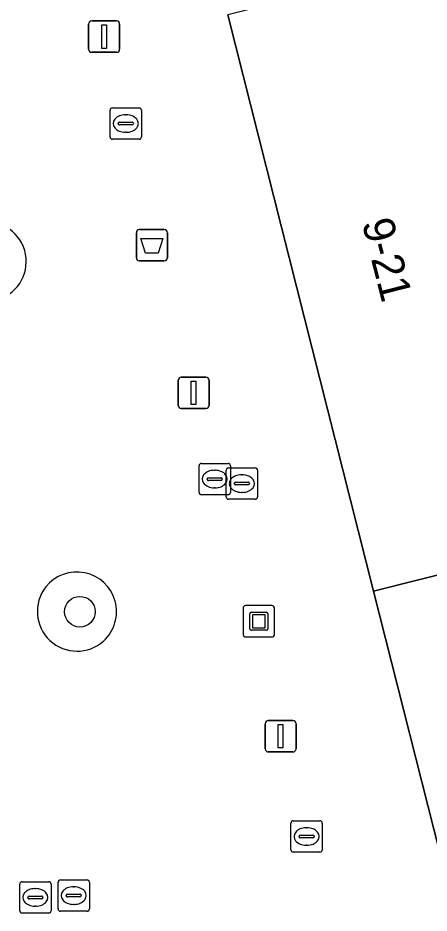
# Model space of a CAD drawing. Extents: x 161087 to 161926, y 382572 to 383873.
# Drawn here: x 161326.49 to 161339.62, y 383465.65 to 383494.21 of the extents above; entities that cross this region are included whole.
import ezdxf

# ---------------------------------------------------------------- set-up
doc = ezdxf.new("R2010")
doc.units = 0
for name, color, linetype in [('IMGEO_Afvalbak', 7, 'Continuous'), ('IMGEO_Boom', 7, 'Continuous'), ('IMGEO_Groenvoorziening', 7, 'Continuous'), ('IMGEO_Kolk', 7, 'Continuous'), ('IMGEO_Kunstobject', 7, 'Continuous'), ('IMGEO_Lichtmast', 7, 'Continuous'), ('IMGEO_Pand', 7, 'Continuous'), ('IMGEO_Pand_nummerreeks', 7, 'Continuous'), ('IMGEO_Rioolput', 7, 'Continuous'), ('IMGEO_Voetgangersgebied_open', 7, 'Continuous')]:
    doc.layers.add(name, color=color, linetype=linetype)

msp = doc.modelspace()

# ---------------------------------------------------------------- linework, layer by layer
at = {"layer": 'IMGEO_Afvalbak'}
for p, q in [((161330.271, 383486.556), (161330.271, 383487.356)), ((161330.271, 383487.356), (161330.271, 383486.556)), ((161330.371, 383487.456), (161331.161, 383487.456)), ((161331.161, 383487.456), (161330.371, 383487.456)), ((161331.261, 383487.356), (161331.261, 383486.556)), ((161331.261, 383486.556), (161331.261, 383487.356)), ((161331.161, 383486.456), (161330.371, 383486.456)), ((161330.371, 383486.456), (161331.161, 383486.456))]:
    msp.add_line(p, q, dxfattribs=at)
msp.add_lwpolyline([(161330.414, 383487.17), (161331.118, 383487.17), (161330.969, 383486.7), (161330.563, 383486.7), (161330.414, 383487.17)], dxfattribs=at)
for centre, start, end in [((161330.371, 383487.356), 90, 180), ((161330.371, 383487.356), 90, 180), ((161331.161, 383487.356), 0, 90), ((161331.161, 383487.356), 360, 90), ((161330.371, 383486.556), 180, 270), ((161330.371, 383486.556), 180, 270), ((161331.161, 383486.556), 270, 0), ((161331.161, 383486.556), 270, 0)]:
    msp.add_arc(centre, 0.1, start, end, dxfattribs=at)
at = {"layer": 'IMGEO_Boom'}
msp.add_circle((161328.468, 383475.264), 0.489, dxfattribs=at)
at = {"layer": 'IMGEO_Groenvoorziening'}
for centre, radius, start, end in [((161325.487, 383486.435), 1.267, 287.9274, 104.1063), ((161328.369, 383475.264), 1.268, 312.4494, 141.5911), ((161328.378, 383475.273), 1.269, 142.1446, 311.8958)]:
    msp.add_arc(centre, radius, start, end, dxfattribs=at)
at = {"layer": 'IMGEO_Kolk'}
for p, q in [((161329.508, 383491.339), (161330.36, 383491.339)), ((161329.433, 383490.413), (161329.433, 383491.265)), ((161329.921, 383491.119), (161329.946, 383491.119)), ((161330.434, 383491.265), (161330.434, 383490.413)), ((161329.692, 383490.833), (161329.692, 383490.845)), ((161330.13, 383490.796), (161329.732, 383490.796)), ((161329.735, 383490.882), (161330.133, 383490.882)), ((161330.176, 383490.845), (161330.176, 383490.833)), ((161329.944, 383490.559), (161329.919, 383490.559)), ((161330.36, 383490.339), (161329.508, 383490.339)), ((161332.272, 383479.069), (161332.272, 383479.921)), ((161332.347, 383479.995), (161333.199, 383479.995)), ((161333.273, 383479.921), (161333.273, 383479.069)), ((161332.76, 383479.775), (161332.785, 383479.775)), ((161332.531, 383479.489), (161332.531, 383479.501)), ((161332.969, 383479.452), (161332.571, 383479.452)), ((161332.574, 383479.538), (161332.972, 383479.538)), ((161333.015, 383479.501), (161333.015, 383479.489)), ((161333.199, 383478.995), (161332.347, 383478.995)), ((161332.783, 383479.215), (161332.758, 383479.215)), ((161335.207, 383467.666), (161335.207, 383468.518)), ((161335.282, 383468.592), (161336.134, 383468.592)), ((161336.208, 383468.518), (161336.208, 383467.666)), ((161335.509, 383468.135), (161335.907, 383468.135)), ((161335.695, 383468.372), (161335.72, 383468.372)), ((161335.466, 383468.086), (161335.466, 383468.098)), ((161335.904, 383468.049), (161335.506, 383468.049)), ((161335.95, 383468.098), (161335.95, 383468.086)), ((161336.134, 383467.592), (161335.282, 383467.592)), ((161335.718, 383467.812), (161335.693, 383467.812)), ((161327.845, 383466.706), (161328.697, 383466.706)), ((161327.77, 383465.78), (161327.77, 383466.632)), ((161328.258, 383466.486), (161328.283, 383466.486)), ((161328.771, 383466.632), (161328.771, 383465.78)), ((161328.029, 383466.2), (161328.029, 383466.212)), ((161328.467, 383466.163), (161328.069, 383466.163)), ((161328.072, 383466.249), (161328.47, 383466.249)), ((161328.513, 383466.212), (161328.513, 383466.2)), ((161328.281, 383465.926), (161328.256, 383465.926)), ((161328.697, 383465.706), (161327.845, 383465.706))]:
    msp.add_line(p, q, dxfattribs=at)
for points in [[(161329.508, 383491.339), (161330.36, 383491.339)], [(161329.433, 383490.413), (161329.433, 383491.265)], [(161330.434, 383491.265), (161330.434, 383490.413)], [(161330.36, 383490.339), (161329.508, 383490.339)], [(161332.272, 383479.069), (161332.272, 383479.921)], [(161332.347, 383479.995), (161333.199, 383479.995)], [(161333.273, 383479.921), (161333.273, 383479.069)], [(161333.199, 383478.995), (161332.347, 383478.995)], [(161335.207, 383467.666), (161335.207, 383468.518)], [(161335.282, 383468.592), (161336.134, 383468.592)], [(161336.208, 383468.518), (161336.208, 383467.666)], [(161336.134, 383467.592), (161335.282, 383467.592)], [(161327.845, 383466.706), (161328.697, 383466.706)], [(161327.77, 383465.78), (161327.77, 383466.632)], [(161328.771, 383466.632), (161328.771, 383465.78)], [(161328.697, 383465.706), (161327.845, 383465.706)]]:
    msp.add_lwpolyline(points, dxfattribs=at)
for centre, radius, start, end in [((161329.51, 383491.263), 0.0765, 91.552, 178.448), ((161329.51, 383491.263), 0.0765, 91.552, 178.448), ((161330.358, 383491.263), 0.0765, 1.552, 88.448), ((161330.358, 383491.263), 0.0765, 1.552, 88.448), ((161329.732, 383490.842), 0.0403, 85.8775, 175.7526), ((161329.729, 383490.832), 0.0366, 178.938, 274.7102), ((161330.133, 383490.839), 0.043, 264.8664, 352.4533), ((161330.137, 383490.844), 0.0386, 1.7309, 96.639), ((161329.51, 383490.415), 0.0765, 181.552, 268.448), ((161329.51, 383490.415), 0.0765, 181.552, 268.448), ((161330.358, 383490.415), 0.0765, 271.552, 358.448), ((161330.358, 383490.415), 0.0765, 271.552, 358.448), ((161332.349, 383479.919), 0.0765, 91.552, 178.448), ((161332.349, 383479.919), 0.0765, 91.552, 178.448), ((161333.197, 383479.919), 0.0765, 1.552, 88.448), ((161333.197, 383479.919), 0.0765, 1.552, 88.448), ((161332.571, 383479.498), 0.0403, 85.8775, 175.7526), ((161332.568, 383479.488), 0.0366, 178.938, 274.7102), ((161332.972, 383479.495), 0.043, 264.8664, 352.4533), ((161332.976, 383479.5), 0.0386, 1.7309, 96.639), ((161332.349, 383479.071), 0.0765, 181.552, 268.448), ((161332.349, 383479.071), 0.0765, 181.552, 268.448), ((161333.197, 383479.071), 0.0765, 271.552, 358.448), ((161333.197, 383479.071), 0.0765, 271.552, 358.448), ((161335.284, 383468.516), 0.0765, 91.552, 178.448), ((161335.284, 383468.516), 0.0765, 91.552, 178.448), ((161336.132, 383468.516), 0.0765, 1.552, 88.448), ((161336.132, 383468.516), 0.0765, 1.552, 88.448), ((161335.506, 383468.095), 0.0403, 85.8775, 175.7526), ((161335.911, 383468.097), 0.0386, 1.7309, 96.639), ((161335.503, 383468.085), 0.0366, 178.938, 274.7102), ((161335.907, 383468.092), 0.043, 264.8664, 352.4533), ((161335.284, 383467.668), 0.0765, 181.552, 268.448), ((161335.284, 383467.668), 0.0765, 181.552, 268.448), ((161336.132, 383467.668), 0.0765, 271.552, 358.448), ((161336.132, 383467.668), 0.0765, 271.552, 358.448), ((161327.847, 383466.63), 0.0765, 91.552, 178.448), ((161327.847, 383466.63), 0.0765, 91.552, 178.448), ((161328.695, 383466.63), 0.0765, 1.552, 88.448), ((161328.695, 383466.63), 0.0765, 1.552, 88.448), ((161328.069, 383466.209), 0.0403, 85.8775, 175.7526), ((161328.066, 383466.199), 0.0366, 178.938, 274.7102), ((161328.47, 383466.206), 0.043, 264.8664, 352.4533), ((161328.474, 383466.211), 0.0386, 1.7309, 96.639), ((161327.847, 383465.782), 0.0765, 181.552, 268.448), ((161327.847, 383465.782), 0.0765, 181.552, 268.448), ((161328.695, 383465.782), 0.0765, 271.552, 358.448), ((161328.695, 383465.782), 0.0765, 271.552, 358.448)]:
    msp.add_arc(centre, radius, start, end, dxfattribs=at)
for centre, major_axis, ratio, start_param, end_param in [((161329.92, 383490.839), (-0.387, 0.002), 0.722429, 4.712389, 7.853982), ((161329.945, 383490.839), (-0.39, 0.002), 0.717154, 1.570796, 4.712389), ((161332.759, 383479.495), (-0.387, 0.002), 0.722429, 4.712389, 7.853982), ((161332.784, 383479.495), (-0.39, 0.002), 0.717154, 1.570796, 4.712389), ((161335.694, 383468.092), (-0.387, 0.002), 0.722429, 4.712389, 7.853982), ((161335.719, 383468.092), (-0.39, 0.002), 0.717154, 1.570796, 4.712389), ((161328.257, 383466.206), (-0.387, 0.002), 0.722429, 4.712389, 7.853982), ((161328.282, 383466.206), (-0.39, 0.002), 0.717154, 1.570796, 4.712389)]:
    msp.add_ellipse(centre, major_axis=major_axis, ratio=ratio, start_param=start_param, end_param=end_param, dxfattribs=at)
at = {"layer": 'IMGEO_Kunstobject'}
for p, q in [((161333.682, 383475.374), (161333.682, 383474.533)), ((161333.682, 383475.374), (161333.682, 383474.533)), ((161334.598, 383475.458), (161333.757, 383475.458)), ((161334.598, 383475.458), (161333.757, 383475.458)), ((161334.682, 383474.542), (161334.682, 383475.383)), ((161334.682, 383474.542), (161334.682, 383475.383)), ((161333.896, 383474.722), (161333.896, 383475.196)), ((161333.946, 383475.246), (161334.42, 383475.246)), ((161333.976, 383475.146), (161333.976, 383474.772)), ((161334.37, 383475.166), (161333.996, 383475.166)), ((161334.39, 383474.772), (161334.39, 383475.146)), ((161334.47, 383475.196), (161334.47, 383474.722)), ((161333.996, 383474.752), (161334.37, 383474.752)), ((161333.766, 383474.458), (161334.607, 383474.458)), ((161333.766, 383474.458), (161334.607, 383474.458)), ((161334.42, 383474.672), (161333.946, 383474.672))]:
    msp.add_line(p, q, dxfattribs=at)
for centre, radius, start, end in [((161333.76, 383475.38), 0.0779, 92.4484, 184.2845), ((161333.76, 383475.38), 0.0779, 92.4484, 184.2845), ((161334.604, 383475.38), 0.0779, 2.4484, 94.2845), ((161334.604, 383475.38), 0.0779, 2.4484, 94.2845), ((161333.946, 383475.196), 0.05, 90, 180), ((161333.996, 383475.146), 0.02, 90, 180), ((161334.37, 383475.146), 0.02, 360, 90), ((161334.42, 383475.196), 0.05, 360, 90), ((161333.946, 383474.722), 0.05, 180, 270), ((161333.996, 383474.772), 0.02, 180, 270), ((161334.37, 383474.772), 0.02, 270, 0), ((161334.42, 383474.722), 0.05, 270, 0), ((161333.76, 383474.536), 0.0779, 182.4484, 274.2845), ((161333.76, 383474.536), 0.0779, 182.4484, 274.2845), ((161334.604, 383474.536), 0.0779, 272.4484, 4.2845), ((161334.604, 383474.536), 0.0779, 272.4484, 4.2845)]:
    msp.add_arc(centre, radius, start, end, dxfattribs=at)
at = {"layer": 'IMGEO_Lichtmast'}
for p, q in [((161328.748, 383493.212), (161328.748, 383494.012)), ((161328.748, 383494.012), (161328.748, 383493.212)), ((161328.848, 383494.112), (161329.638, 383494.112)), ((161329.638, 383494.112), (161328.848, 383494.112)), ((161329.738, 383494.012), (161329.738, 383493.212)), ((161329.738, 383493.212), (161329.738, 383494.012)), ((161329.638, 383493.112), (161328.848, 383493.112)), ((161328.848, 383493.112), (161329.638, 383493.112)), ((161331.705, 383482.746), (161332.495, 383482.746)), ((161332.495, 383482.746), (161331.705, 383482.746)), ((161331.605, 383481.846), (161331.605, 383482.646)), ((161331.605, 383482.646), (161331.605, 383481.846)), ((161332.595, 383482.646), (161332.595, 383481.846)), ((161332.595, 383481.846), (161332.595, 383482.646)), ((161332.495, 383481.746), (161331.705, 383481.746)), ((161331.705, 383481.746), (161332.495, 383481.746)), ((161334.383, 383470.89), (161334.383, 383471.69)), ((161334.383, 383471.69), (161334.383, 383470.89)), ((161334.483, 383471.79), (161335.273, 383471.79)), ((161335.273, 383471.79), (161334.483, 383471.79)), ((161335.373, 383471.69), (161335.373, 383470.89)), ((161335.373, 383470.89), (161335.373, 383471.69)), ((161335.273, 383470.79), (161334.483, 383470.79)), ((161334.483, 383470.79), (161335.273, 383470.79))]:
    msp.add_line(p, q, dxfattribs=at)
for points in [[(161329.168, 383493.987), (161329.318, 383493.987), (161329.318, 383493.237), (161329.168, 383493.237), (161329.168, 383493.987)], [(161332.025, 383482.621), (161332.175, 383482.621), (161332.175, 383481.871), (161332.025, 383481.871), (161332.025, 383482.621)], [(161334.803, 383471.665), (161334.953, 383471.665), (161334.953, 383470.915), (161334.803, 383470.915), (161334.803, 383471.665)]]:
    msp.add_lwpolyline(points, dxfattribs=at)
for centre, start, end in [((161328.848, 383494.012), 90, 180), ((161328.848, 383494.012), 90, 180), ((161329.638, 383494.012), 0, 90), ((161329.638, 383494.012), 360, 90), ((161328.848, 383493.212), 180, 270), ((161328.848, 383493.212), 180, 270), ((161329.638, 383493.212), 270, 0), ((161329.638, 383493.212), 270, 0), ((161331.705, 383482.646), 90, 180), ((161331.705, 383482.646), 90, 180), ((161332.495, 383482.646), 0, 90), ((161332.495, 383482.646), 360, 90), ((161331.705, 383481.846), 180, 270), ((161331.705, 383481.846), 180, 270), ((161332.495, 383481.846), 270, 0), ((161332.495, 383481.846), 270, 0), ((161334.483, 383471.69), 90, 180), ((161334.483, 383471.69), 90, 180), ((161335.273, 383471.69), 0, 90), ((161335.273, 383471.69), 360, 90), ((161334.483, 383470.89), 180, 270), ((161334.483, 383470.89), 180, 270), ((161335.273, 383470.89), 270, 0), ((161335.273, 383470.89), 270, 0)]:
    msp.add_arc(centre, 0.1, start, end, dxfattribs=at)
at = {"layer": 'IMGEO_Pand'}
for points in [[(161357.369, 383480.834), (161356.861, 383482.813), (161355.549, 383487.926), (161354.452, 383492.198), (161353.194, 383497.099), (161352.661, 383499.202), (161333.195, 383494.306), (161337.846, 383475.923)], [(161357.369, 383480.834), (161337.846, 383475.923), (161340.152, 383466.811), (161356.487, 383470.921), (161359.184, 383473.765)]]:
    msp.add_lwpolyline(points, close=True, dxfattribs=at)
at = {"layer": 'IMGEO_Rioolput'}
for p, q in [((161333.215, 383479.851), (161334.067, 383479.851)), ((161333.14, 383478.925), (161333.14, 383479.777)), ((161333.628, 383479.631), (161333.653, 383479.631)), ((161334.141, 383479.777), (161334.141, 383478.925)), ((161333.399, 383479.345), (161333.399, 383479.357)), ((161333.837, 383479.308), (161333.439, 383479.308)), ((161333.442, 383479.394), (161333.84, 383479.394)), ((161333.883, 383479.357), (161333.883, 383479.345)), ((161333.651, 383479.071), (161333.626, 383479.071)), ((161334.067, 383478.851), (161333.215, 383478.851)), ((161326.545, 383465.722), (161326.545, 383466.574)), ((161326.62, 383466.648), (161327.472, 383466.648)), ((161327.033, 383466.428), (161327.058, 383466.428)), ((161327.546, 383466.574), (161327.546, 383465.722)), ((161326.804, 383466.142), (161326.804, 383466.154)), ((161326.847, 383466.191), (161327.245, 383466.191)), ((161327.288, 383466.154), (161327.288, 383466.142)), ((161327.242, 383466.105), (161326.844, 383466.105)), ((161327.056, 383465.868), (161327.031, 383465.868)), ((161327.472, 383465.648), (161326.62, 383465.648))]:
    msp.add_line(p, q, dxfattribs=at)
for points in [[(161333.215, 383479.851), (161334.067, 383479.851)], [(161333.14, 383478.925), (161333.14, 383479.777)], [(161334.141, 383479.777), (161334.141, 383478.925)], [(161334.067, 383478.851), (161333.215, 383478.851)], [(161326.545, 383465.722), (161326.545, 383466.574)], [(161326.62, 383466.648), (161327.472, 383466.648)], [(161327.546, 383466.574), (161327.546, 383465.722)], [(161327.472, 383465.648), (161326.62, 383465.648)]]:
    msp.add_lwpolyline(points, dxfattribs=at)
for centre, radius, start, end in [((161333.217, 383479.775), 0.0765, 91.552, 178.448), ((161333.217, 383479.775), 0.0765, 91.552, 178.448), ((161334.065, 383479.775), 0.0765, 1.552, 88.448), ((161334.065, 383479.775), 0.0765, 1.552, 88.448), ((161333.439, 383479.354), 0.0403, 85.8775, 175.7526), ((161333.436, 383479.344), 0.0366, 178.938, 274.7102), ((161333.84, 383479.351), 0.043, 264.8664, 352.4533), ((161333.844, 383479.356), 0.0386, 1.7309, 96.639), ((161333.217, 383478.927), 0.0765, 181.552, 268.448), ((161333.217, 383478.927), 0.0765, 181.552, 268.448), ((161334.065, 383478.927), 0.0765, 271.552, 358.448), ((161334.065, 383478.927), 0.0765, 271.552, 358.448), ((161326.622, 383466.572), 0.0765, 91.552, 178.448), ((161326.622, 383466.572), 0.0765, 91.552, 178.448), ((161327.47, 383466.572), 0.0765, 1.552, 88.448), ((161327.47, 383466.572), 0.0765, 1.552, 88.448), ((161326.844, 383466.151), 0.0403, 85.8775, 175.7526), ((161326.841, 383466.141), 0.0366, 178.938, 274.7102), ((161327.245, 383466.148), 0.043, 264.8664, 352.4533), ((161327.249, 383466.153), 0.0386, 1.7309, 96.639), ((161326.622, 383465.724), 0.0765, 181.552, 268.448), ((161326.622, 383465.724), 0.0765, 181.552, 268.448), ((161327.47, 383465.724), 0.0765, 271.552, 358.448), ((161327.47, 383465.724), 0.0765, 271.552, 358.448)]:
    msp.add_arc(centre, radius, start, end, dxfattribs=at)
for centre, major_axis, ratio, start_param, end_param in [((161333.627, 383479.351), (-0.387, 0.002), 0.722429, 4.712389, 7.853982), ((161333.652, 383479.351), (-0.39, 0.002), 0.717154, 1.570796, 4.712389), ((161327.032, 383466.148), (-0.387, 0.002), 0.722429, 4.712389, 7.853982), ((161327.057, 383466.148), (-0.39, 0.002), 0.717154, 1.570796, 4.712389)]:
    msp.add_ellipse(centre, major_axis=major_axis, ratio=ratio, start_param=start_param, end_param=end_param, dxfattribs=at)
at = {"layer": 'IMGEO_Voetgangersgebied_open'}
msp.add_lwpolyline([(161340.152, 383466.811), (161337.846, 383475.923), (161333.195, 383494.306)], dxfattribs=at)
for centre, radius, start, end in [((161325.487, 383486.435), 1.267, 287.9274, 104.1063), ((161328.369, 383475.264), 1.268, 312.4494, 141.5911), ((161328.378, 383475.273), 1.269, 142.1446, 311.8958)]:
    msp.add_arc(centre, radius, start, end, dxfattribs=at)

# ---------------------------------------------------------------- texts
at = {"layer": 'IMGEO_Pand_nummerreeks'}
msp.add_text('9-21', height=1, rotation=284.1994, dxfattribs=at).set_placement((161337.47, 383487.683))

doc.saveas('drawing.dxf')
